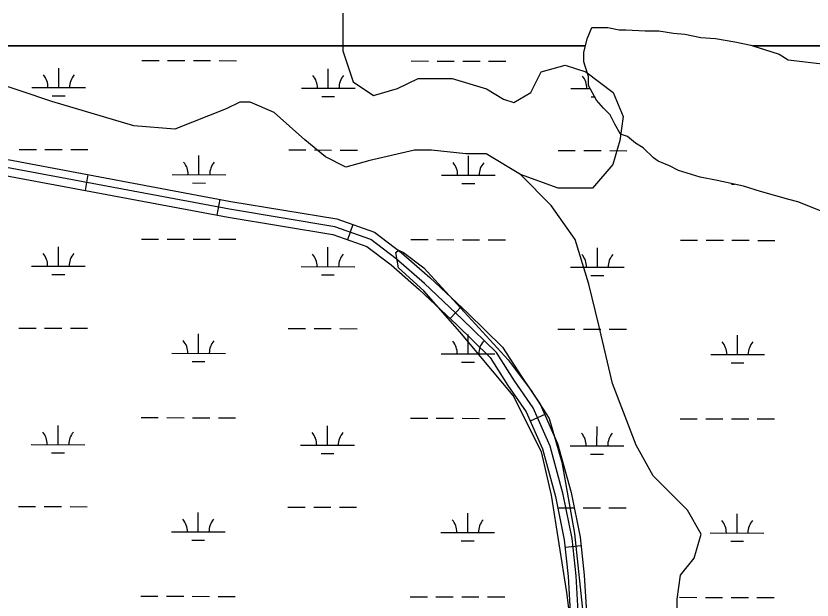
# Model space of a CAD drawing. Extents: x 3219052 to 3256913, y 800770 to 826146.
# Drawn here: x 3229164 to 3230647, y 821735 to 822823 of the extents above; entities that cross this region are included whole.
import ezdxf

# ---------------------------------------------------------------- set-up
doc = ezdxf.new("R2010")
doc.units = 0
for name, color, linetype in [('V-ROAD-CNTR', 7, 'Continuous'), ('V-SITE-VEGE', 7, 'Continuous'), ('V-TOPO-SHOR', 7, 'Continuous'), ('V-WETL-SWMP', 7, 'Continuous')]:
    doc.layers.add(name, color=color, linetype=linetype)

msp = doc.modelspace()

# ---------------------------------------------------------------- linework, layer by layer
at = {"layer": 'V-ROAD-CNTR'}
for p, q in [((3229298.2, 822527.2), (3229292.7, 822497.8)), ((3229543.9, 822481.2), (3229538.4, 822451.8)), ((3229791.3, 822434.1), (3229781.4, 822405.8)), ((3229993.4, 822280.7), (3229972.8, 822258.9)), ((3230149.2, 822080.2), (3230121.8, 822068.1)), ((3230216.6, 821835.7), (3230186.7, 821832.6))]:
    msp.add_line(p, q, dxfattribs=at)
for points in [[(3229148.8, 822555.2), (3229564.5, 822477.4), (3229761.6, 822444.6), (3229832, 822419.8), (3229881.5, 822382.1), (3229935.2, 822335.5), (3230005.8, 822269), (3230070.5, 822205.6), (3230105.4, 822151.1), (3230140.6, 822099.9), (3230172.9, 822026.4), (3230197.9, 821934.9), (3230214.9, 821851.6), (3230222.3, 821781), (3230227.2, 821700.7), (3230217.8, 821633.7), (3230200.9, 821563.3), (3230158, 821493.2), (3230068.7, 821370.8), (3229948.7, 821208.6), (3229840.5, 821048), (3229810.7, 821001.7)], [(3229775.2, 820974.3), (3229828, 821056.3), (3229936.4, 821217.2), (3230056.6, 821379.7), (3230145.6, 821501.5), (3230186.8, 821569.1), (3230203, 821636.5), (3230212.1, 821701.3), (3230207.3, 821779.8), (3230200.1, 821849.3), (3230183.3, 821931.4), (3230158.8, 822021.3), (3230127.4, 822092.6), (3230092.9, 822142.8), (3230058.8, 822196.1), (3229995.4, 822258.2), (3229925.1, 822324.4), (3229872, 822370.5), (3229824.8, 822406.4), (3229757.8, 822430), (3229561.8, 822462.6), (3229146.2, 822540.4)], [(3229143.7, 822525.7), (3229559.2, 822447.9), (3229754.1, 822415.4), (3229817.6, 822393.1), (3229862.6, 822358.9), (3229915.1, 822313.3), (3229985, 822247.4), (3230047.1, 822186.5), (3230080.4, 822134.5), (3230114.2, 822085.3), (3230144.6, 822016.3), (3230168.7, 821927.9), (3230185.2, 821847), (3230192.4, 821778.5), (3230197, 821701.9), (3230188.3, 821639.3), (3230172.8, 821574.9), (3230133.1, 821509.9), (3230044.5, 821388.6), (3229924.2, 821225.9), (3229815.4, 821064.5), (3229763.4, 820983.7)]]:
    msp.add_lwpolyline(points, dxfattribs=at)
at = {"layer": 'V-SITE-VEGE'}
for p, q in [((3230228.2, 822779.9), (3230236.6, 822801.1)), ((3230236.6, 822801.1), (3230266.2, 822801.2)), ((3230266.2, 822801.2), (3230287.4, 822797)), ((3230287.4, 822797), (3230300.1, 822797.1)), ((3230300.1, 822797.1), (3230336, 822795.1)), ((3230336, 822795.1), (3230361.4, 822795.2)), ((3230361.4, 822795.2), (3230388.9, 822791)), ((3230388.9, 822791), (3230410, 822789)), ((3230410, 822789), (3230439.7, 822782.8)), ((3230225.1, 822767.1), (3230228.2, 822779.9)), ((3230439.7, 822782.8), (3230467.2, 822780.7)), ((3230467.2, 822780.7), (3230503.1, 822774.5)), ((3230503.1, 822774.5), (3230532.8, 822768.3)), ((3224708.2, 822767.1), (3230225.1, 822767.1)), ((3230225.1, 822767.1), (3224708.2, 822767.1)), ((3230222, 822754.5), (3230225.1, 822767.1)), ((3230532.8, 822768.3), (3230536.4, 822767.1)), ((3230536.4, 822767.1), (3232824.3, 822767.1)), ((3232824.3, 822767.1), (3230536.4, 822767.1)), ((3230536.4, 822767.1), (3230585.7, 822751.5)), ((3230222, 822737.6), (3230222, 822754.5)), ((3230585.7, 822751.5), (3230602.6, 822741)), ((3230224.2, 822729.1), (3230222, 822737.6)), ((3230230.6, 822710.1), (3230224.2, 822729.1)), ((3230602.6, 822741), (3230936.9, 822702)), ((3230230.6, 822693.2), (3230230.6, 822710.1)), ((3230245.5, 822665.8), (3230230.6, 822693.2)), ((3230258.3, 822651), (3230245.5, 822665.8)), ((3230271, 822638.4), (3230258.3, 822651)), ((3230279.5, 822621.5), (3230271, 822638.4)), ((3230290.1, 822602.5), (3230279.5, 822621.5)), ((3230302.8, 822598.3), (3230290.1, 822602.5)), ((3230317.7, 822585.7), (3230302.8, 822598.3)), ((3230332.5, 822577.3), (3230317.7, 822585.7)), ((3230351.6, 822558.3), (3230332.5, 822577.3)), ((3230360.1, 822552), (3230351.6, 822558.3)), ((3230381.3, 822543.6), (3230360.1, 822552)), ((3230398.2, 822535.2), (3230381.3, 822543.6)), ((3230438.4, 822522.6), (3230398.2, 822535.2)), ((3230470.2, 822516.4), (3230438.4, 822522.6)), ((3230518.9, 822506), (3230470.2, 822516.4)), ((3230550.6, 822495.5), (3230518.9, 822506)), ((3230603.5, 822480.9), (3230550.6, 822495.5)), ((3230620.5, 822476.7), (3230603.5, 822480.9)), ((3230662.8, 822460), (3230620.5, 822476.7)), ((3229871.6, 822382), (3229876.4, 822386.7)), ((3229876.4, 822386.7), (3229885.9, 822382)), ((3229876.4, 822353.4), (3229871.6, 822382)), ((3229885.9, 822382), (3229923.9, 822353.4)), ((3229923.9, 822310.6), (3229876.4, 822353.4)), ((3229923.9, 822353.4), (3230080.9, 822182.1)), ((3229990.5, 822234.4), (3229923.9, 822310.6)), ((3230090.4, 822115.5), (3229990.5, 822234.4)), ((3230080.9, 822182.1), (3230123.7, 822125)), ((3230123.7, 822125), (3230157, 822072.7)), ((3230142.7, 822010.8), (3230090.4, 822115.5)), ((3230157, 822072.7), (3230180.8, 821991.8)), ((3230161.7, 821929.9), (3230142.7, 822010.8)), ((3230180.8, 821991.8), (3230204.5, 821858.5)), ((3230190.3, 821749.1), (3230161.7, 821929.9)), ((3230204.5, 821858.5), (3230223.6, 821677.7)), ((3230204.5, 821630.1), (3230190.3, 821749.1))]:
    msp.add_line(p, q, dxfattribs=at)
at = {"layer": 'V-TOPO-SHOR'}
for points in [[(3229772.9, 822827.8), (3229772.8, 822783.2), (3229772.8, 822757.7), (3229791.8, 822700.3), (3229830, 822674.7), (3229874.6, 822687.4), (3229912.9, 822706.4), (3229976.7, 822706.3), (3230040.4, 822687), (3230072.2, 822667.8), (3230091.3, 822661.4), (3230123.2, 822680.5), (3230142.4, 822718.7), (3230187.1, 822731.3), (3230225.3, 822718.5), (3230276.2, 822680.2), (3230295.3, 822635.5), (3230288.8, 822590.9), (3230276, 822546.3), (3230237.6, 822501.7), (3230173.9, 822501.9), (3230103.8, 822527.5)], [(3230395.2, 821672.7), (3230395.4, 821736.4), (3230401.8, 821781.1), (3230427.4, 821812.9), (3230440.3, 821857.5), (3230414.8, 821902.1), (3230351.2, 821966), (3230319.5, 822023.5), (3230275.1, 822138.3), (3230249.8, 822246.7), (3230230.9, 822323.3), (3230205.5, 822406.2), (3230161, 822470), (3230103.8, 822527.5), (3230040.1, 822565.9), (3230001.9, 822566), (3229938.1, 822572.5), (3229906.3, 822572.6), (3229823.4, 822553.6), (3229778.7, 822541), (3229740.5, 822560.2), (3229702.3, 822592.1), (3229645.1, 822643.2), (3229600.5, 822662.4), (3229581.3, 822662.5), (3229555.8, 822649.8), (3229460.1, 822611.7), (3229383.6, 822618.3), (3229230.7, 822663.2), (3229116.1, 822701.7)]]:
    msp.add_lwpolyline(points, dxfattribs=at)
at = {"layer": 'V-WETL-SWMP'}
for p, q in [((3230228.2, 822779.9), (3230236.6, 822801.1)), ((3230236.6, 822801.1), (3230266.2, 822801.2)), ((3230266.2, 822801.2), (3230287.4, 822797)), ((3230287.4, 822797), (3230300, 822797.1)), ((3230300, 822797.1), (3230336, 822795.1)), ((3230336, 822795.1), (3230361.4, 822795.2)), ((3230361.4, 822795.2), (3230388.9, 822791)), ((3230388.9, 822791), (3230410, 822789)), ((3230410, 822789), (3230439.7, 822782.8)), ((3230222, 822754.5), (3230228.2, 822779.9)), ((3230439.7, 822782.8), (3230467.2, 822780.7)), ((3230467.2, 822780.7), (3230503.1, 822774.5)), ((3230503.1, 822774.5), (3230532.8, 822768.3)), ((3230532.8, 822768.3), (3230585.7, 822751.5)), ((3230222, 822737.6), (3230222, 822754.5)), ((3230585.7, 822751.5), (3230602.6, 822741)), ((3229398.5, 822739.9), (3229430.5, 822739.8)), ((3229446.5, 822739.8), (3229478.5, 822739.7)), ((3229494.5, 822739.7), (3229526.5, 822739.6)), ((3229542.5, 822739.6), (3229574.5, 822739.5)), ((3229900.4, 822738.9), (3229932.4, 822738.8)), ((3229948.4, 822738.8), (3229980.4, 822738.7)), ((3229996.4, 822738.7), (3230028.4, 822738.6)), ((3230044.4, 822738.6), (3230076.4, 822738.5)), ((3230224.2, 822729.1), (3230222, 822737.6)), ((3230230.6, 822710.1), (3230224.2, 822729.1)), ((3230602.6, 822741), (3230936.9, 822702)), ((3229243.8, 822689.5), (3229243.8, 822725.5)), ((3229745.7, 822688.4), (3229745.7, 822724.4)), ((3230230.6, 822693.2), (3230230.6, 822710.1)), ((3229193.8, 822689.6), (3229293.8, 822689.4)), ((3229695.7, 822688.5), (3229795.7, 822688.3)), ((3230197.6, 822687.5), (3230233.8, 822687.4)), ((3230245.5, 822665.8), (3230230.6, 822693.2)), ((3229231.7, 822674.1), (3229255.7, 822674)), ((3229733.6, 822673), (3229757.6, 822673)), ((3230235.5, 822672), (3230242.2, 822672)), ((3230258.3, 822651), (3230245.5, 822665.8)), ((3230271, 822638.4), (3230258.3, 822651)), ((3230279.5, 822621.5), (3230271, 822638.4)), ((3230290.1, 822602.5), (3230279.5, 822621.5)), ((3230302.8, 822598.3), (3230290.1, 822602.5)), ((3230317.7, 822585.7), (3230302.8, 822598.3)), ((3230332.5, 822577.3), (3230317.7, 822585.7)), ((3229170.1, 822574.2), (3229202.1, 822574.1)), ((3229218.1, 822574.1), (3229250.1, 822574)), ((3229266.1, 822574), (3229298.1, 822573.9)), ((3229672, 822573.2), (3229704, 822573.1)), ((3229720, 822573.1), (3229752, 822573)), ((3229768, 822573), (3229800, 822572.9)), ((3230173.9, 822572.1), (3230205.9, 822572)), ((3230221.9, 822572), (3230253.9, 822571.9)), ((3230269.9, 822571.9), (3230301.9, 822571.8)), ((3230351.6, 822558.3), (3230332.5, 822577.3)), ((3229504.9, 822527.1), (3229504.9, 822563.1)), ((3230006.8, 822526), (3230006.8, 822562)), ((3230360.1, 822552), (3230351.6, 822558.3)), ((3230381.3, 822543.6), (3230360.1, 822552)), ((3230398.2, 822535.2), (3230381.3, 822543.6)), ((3230438.4, 822522.6), (3230398.2, 822535.2)), ((3229454.9, 822527.2), (3229554.9, 822527)), ((3229956.8, 822526.1), (3230056.8, 822525.9)), ((3230470.2, 822516.4), (3230438.4, 822522.6)), ((3229492.8, 822511.7), (3229516.8, 822511.6)), ((3229994.7, 822510.6), (3230018.7, 822510.6)), ((3230518.9, 822506), (3230470.2, 822516.4)), ((3230496.6, 822509.6), (3230502.2, 822509.6)), ((3230550.6, 822495.5), (3230518.9, 822506)), ((3230603.5, 822480.9), (3230550.6, 822495.5)), ((3230620.5, 822476.7), (3230603.5, 822480.9)), ((3230662.8, 822460), (3230620.5, 822476.7)), ((3229397.8, 822407.2), (3229429.8, 822407.2)), ((3229445.8, 822407.1), (3229477.8, 822407.1)), ((3229493.8, 822407), (3229525.8, 822407)), ((3229541.8, 822406.9), (3229573.8, 822406.9)), ((3229899.7, 822406.2), (3229931.7, 822406.1)), ((3229947.7, 822406.1), (3229979.7, 822406)), ((3229995.7, 822406), (3230027.7, 822405.9)), ((3230043.7, 822405.9), (3230075.7, 822405.8)), ((3230401.6, 822405.1), (3230433.6, 822405.1)), ((3230449.6, 822405), (3230481.6, 822405)), ((3230497.6, 822404.9), (3230529.6, 822404.9)), ((3230545.6, 822404.8), (3230577.6, 822404.8)), ((3229243.1, 822356.8), (3229243.1, 822392.8)), ((3229745, 822355.8), (3229745.1, 822391.8)), ((3230246.9, 822354.7), (3230247, 822390.7)), ((3229193.1, 822356.9), (3229293.1, 822356.7)), ((3229695, 822355.9), (3229795, 822355.7)), ((3230196.9, 822354.8), (3230296.9, 822354.6)), ((3229231, 822341.4), (3229255, 822341.4)), ((3229732.9, 822340.4), (3229756.9, 822340.3)), ((3230234.9, 822339.3), (3230258.9, 822339.3)), ((3229169.4, 822241.5), (3229201.4, 822241.5)), ((3229217.4, 822241.4), (3229249.4, 822241.4)), ((3229265.4, 822241.3), (3229297.4, 822241.3)), ((3229671.3, 822240.5), (3229703.3, 822240.4)), ((3229719.3, 822240.4), (3229751.3, 822240.3)), ((3229767.3, 822240.3), (3229799.3, 822240.2)), ((3230173.2, 822239.4), (3230205.2, 822239.4)), ((3230221.2, 822239.3), (3230253.2, 822239.3)), ((3230269.2, 822239.2), (3230301.2, 822239.2)), ((3229504.2, 822194.4), (3229504.2, 822230.4)), ((3230006.1, 822193.4), (3230006.1, 822229.4)), ((3230508, 822192.3), (3230508.1, 822228.3)), ((3229454.2, 822194.5), (3229554.2, 822194.3)), ((3229956.1, 822193.5), (3230056.1, 822193.3)), ((3230458, 822192.4), (3230558, 822192.2)), ((3229492.1, 822179), (3229516.1, 822179)), ((3229994, 822177.9), (3230018, 822177.9)), ((3230495.9, 822176.9), (3230519.9, 822176.8)), ((3229397.1, 822074.6), (3229429.1, 822074.5)), ((3229445.1, 822074.5), (3229477.1, 822074.4)), ((3229493.1, 822074.4), (3229525.1, 822074.3)), ((3229541.1, 822074.3), (3229573.1, 822074.2)), ((3229899, 822073.5), (3229931, 822073.4)), ((3229947, 822073.4), (3229979, 822073.3)), ((3229995, 822073.3), (3230027, 822073.2)), ((3230043, 822073.2), (3230075, 822073.1)), ((3230400.9, 822072.5), (3230432.9, 822072.4)), ((3230448.9, 822072.4), (3230480.9, 822072.3)), ((3230496.9, 822072.3), (3230528.9, 822072.2)), ((3230544.9, 822072.2), (3230576.9, 822072.1)), ((3229242.4, 822024.1), (3229242.4, 822060.1)), ((3229744.3, 822023.1), (3229744.4, 822059.1)), ((3230246.2, 822022), (3230246.3, 822058)), ((3229192.4, 822024.2), (3229292.4, 822024)), ((3229694.3, 822023.2), (3229794.3, 822023)), ((3230196.2, 822022.1), (3230296.2, 822021.9)), ((3229230.3, 822008.7), (3229254.3, 822008.7)), ((3229732.2, 822007.7), (3229756.2, 822007.6)), ((3230234.2, 822006.6), (3230258.2, 822006.6)), ((3229168.7, 821908.9), (3229200.7, 821908.8)), ((3229216.7, 821908.8), (3229248.7, 821908.7)), ((3229264.7, 821908.7), (3229296.7, 821908.6)), ((3229503.5, 821861.7), (3229503.5, 821897.7)), ((3229670.6, 821907.8), (3229702.6, 821907.7)), ((3229718.6, 821907.7), (3229750.6, 821907.6)), ((3229766.6, 821907.6), (3229798.6, 821907.5)), ((3230172.5, 821906.8), (3230204.5, 821906.7)), ((3230220.5, 821906.7), (3230252.5, 821906.6)), ((3230268.5, 821906.6), (3230300.5, 821906.5)), ((3230005.4, 821860.7), (3230005.5, 821896.7)), ((3230507.3, 821859.6), (3230507.4, 821895.6)), ((3229453.5, 821861.8), (3229553.5, 821861.6)), ((3229955.4, 821860.8), (3230055.4, 821860.6)), ((3230457.3, 821859.7), (3230557.3, 821859.5)), ((3229491.4, 821846.3), (3229515.4, 821846.3)), ((3229993.3, 821845.3), (3230017.3, 821845.2)), ((3230495.3, 821844.2), (3230519.3, 821844.2)), ((3229396.4, 821741.9), (3229428.4, 821741.8)), ((3229444.4, 821741.8), (3229476.4, 821741.7)), ((3229492.4, 821741.7), (3229524.4, 821741.6)), ((3229540.4, 821741.6), (3229572.4, 821741.5)), ((3229898.3, 821740.8), (3229930.3, 821740.8)), ((3229946.3, 821740.7), (3229978.3, 821740.7)), ((3229994.3, 821740.6), (3230026.3, 821740.6)), ((3230042.3, 821740.5), (3230074.3, 821740.5)), ((3230400.2, 821739.8), (3230432.2, 821739.7)), ((3230448.2, 821739.7), (3230480.2, 821739.6)), ((3230496.2, 821739.6), (3230528.2, 821739.5)), ((3230544.2, 821739.5), (3230576.2, 821739.4))]:
    msp.add_line(p, q, dxfattribs=at)
for centre, start, end in [((3229188.5, 822690.1), 359.1081, 40.6518), ((3229299, 822689.8), 139.1081, 180.6517), ((3229690.4, 822689), 359.1081, 40.6518), ((3229800.9, 822688.8), 139.1081, 180.6517), ((3230192.3, 822688), 359.1081, 40.6518), ((3229449.6, 822527.7), 359.1081, 40.6518), ((3229560.1, 822527.4), 139.1081, 180.6517), ((3229951.5, 822526.6), 359.1081, 40.6518), ((3230062, 822526.4), 139.1081, 180.6517), ((3229187.8, 822357.4), 359.1081, 40.6518), ((3229298.3, 822357.2), 139.1081, 180.6517), ((3229689.7, 822356.4), 359.1081, 40.6518), ((3229800.2, 822356.1), 139.1081, 180.6517), ((3230191.6, 822355.3), 359.1081, 40.6518), ((3230302.1, 822355.1), 139.1081, 180.6517), ((3229448.9, 822195), 359.1081, 40.6518), ((3229559.4, 822194.8), 139.1081, 180.6517), ((3229950.8, 822193.9), 359.1081, 40.6518), ((3230061.3, 822193.7), 139.1081, 180.6517), ((3230452.7, 822192.9), 359.1081, 40.6518), ((3230563.2, 822192.7), 139.1081, 180.6517), ((3229187.1, 822024.7), 359.1081, 40.6518), ((3229297.6, 822024.5), 139.1081, 180.6517), ((3229689, 822023.7), 359.1081, 40.6518), ((3229799.5, 822023.5), 139.1081, 180.6517), ((3230190.9, 822022.6), 359.1081, 40.6518), ((3230301.4, 822022.4), 139.1081, 180.6517), ((3229448.2, 821862.3), 359.1081, 40.6518), ((3229558.7, 821862.1), 139.1081, 180.6517), ((3229950.1, 821861.3), 359.1081, 40.6518), ((3230060.6, 821861), 139.1081, 180.6517), ((3230452, 821860.2), 359.1081, 40.6518), ((3230562.5, 821860), 139.1081, 180.6517)]:
    msp.add_arc(centre, 35.2, start, end, dxfattribs=at)

doc.saveas('drawing.dxf')
